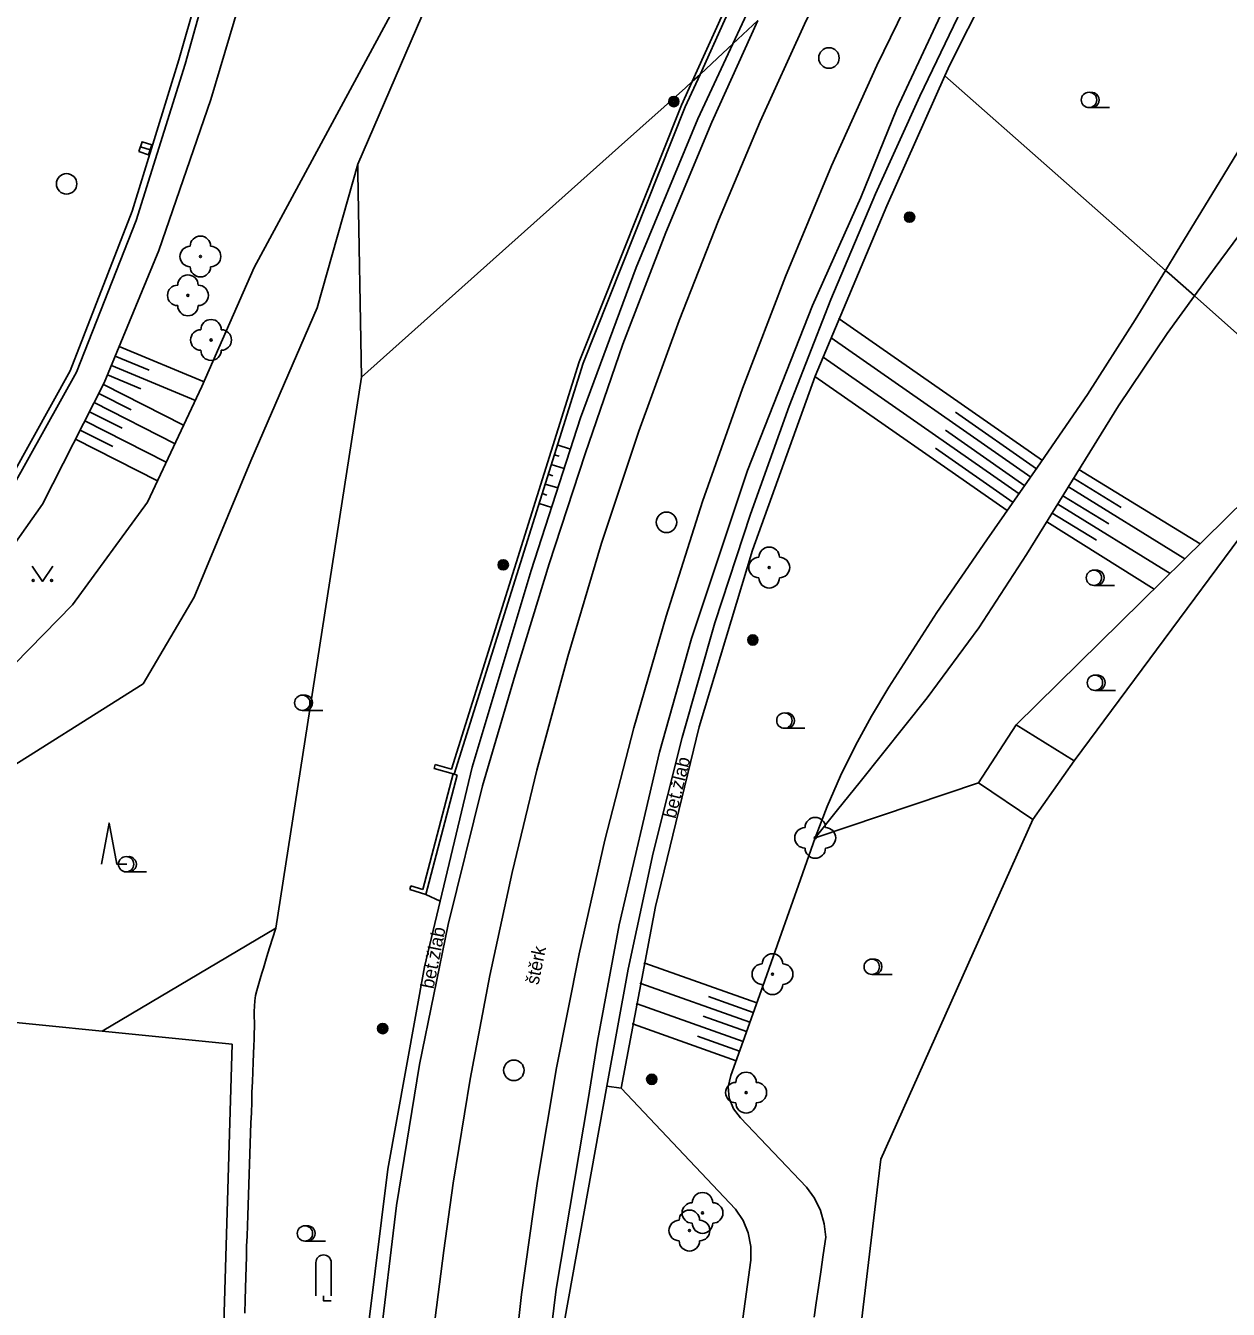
# Model space of a CAD drawing. Extents: x -595546 to -593986, y -1160845 to -1159202.
# Drawn here: x -594080.8 to -594022, y -1160730 to -1160667.2 of the extents above; entities that cross this region are included whole.
import ezdxf

# ---------------------------------------------------------------- set-up
doc = ezdxf.new("R2010")
doc.units = 0
for name, color, linetype in [('Level 22', 7, 'Continuous'), ('Level 25', 7, 'Continuous'), ('Level 27', 7, 'Continuous'), ('Level 36', 7, 'Continuous'), ('Specificka linie pasportu komunikaci', 7, 'Continuous'), ('TM - dolni hrana svahu', 7, 'Continuous'), ('TM - horni hrana svahu', 7, 'Continuous'), ('TM - hranice MC - pomocna linie', 7, 'Continuous'), ('TM - hranice souvisleho porostu (skupiny stromu_ kere)', 7, 'Continuous'), ('TM - komunikace - VP', 7, 'Continuous'), ('TM - letecke snimky - pomocna linie', 7, 'Continuous'), ('TM - MHD - osa koleji', 7, 'Continuous'), ('TM - plot drateny_ kovovy - VP', 7, 'Continuous'), ('TM - plot zdeny_ ohradni zed - VP', 7, 'Continuous'), ('TM - pomocna konstrukcni linie', 7, 'Continuous'), ('TM - popis povrchu', 7, 'Continuous'), ('TM - poznamka', 7, 'Continuous'), ('TM - rozhrani kultur', 7, 'Continuous'), ('TM - rozhrani ploch obecne - VP', 7, 'Continuous'), ('TM - srafovani', 7, 'Continuous'), ('TM - svodidlo jednostranne - VP', 7, 'Continuous'), ('TM - zed operna - VP', 7, 'Continuous')]:
    doc.layers.add(name, color=color, linetype=linetype)

msp = doc.modelspace()

# ---------------------------------------------------------------- linework, layer by layer
at = {"layer": 'Level 22'}
for centre in [(-594072.25, -1160678.52), (-594072.86, -1160680.42), (-594071.73, -1160682.6), (-594044.45, -1160693.72), (-594042.2, -1160706.93), (-594044.29, -1160713.59), (-594045.58, -1160719.38), (-594047.71, -1160725.26), (-594048.35, -1160726.12)]:
    msp.add_circle(centre, 0.05, dxfattribs=at)
for centre, start, end in [((-594072.75, -1160678.52), 90, 270), ((-594072.25, -1160678.02), 0, 180), ((-594071.75, -1160678.52), 270, 90), ((-594072.25, -1160679.02), 180, 0), ((-594073.36, -1160680.42), 90, 270), ((-594072.86, -1160679.92), 0, 180), ((-594072.36, -1160680.42), 270, 90), ((-594072.86, -1160680.92), 180, 0), ((-594071.73, -1160682.1), 0, 180), ((-594072.23, -1160682.6), 90, 270), ((-594071.23, -1160682.6), 270, 90), ((-594071.73, -1160683.1), 180, 0), ((-594044.45, -1160693.22), 0, 180), ((-594044.95, -1160693.72), 90, 270), ((-594043.95, -1160693.72), 270, 90), ((-594044.45, -1160694.22), 180, 0), ((-594042.2, -1160706.43), 0, 180), ((-594042.7, -1160706.93), 90, 270), ((-594041.7, -1160706.93), 270, 90), ((-594042.2, -1160707.43), 180, 0), ((-594044.29, -1160713.09), 0, 180), ((-594044.79, -1160713.59), 90, 270), ((-594043.79, -1160713.59), 270, 90), ((-594044.29, -1160714.09), 180, 0), ((-594046.08, -1160719.38), 90, 270), ((-594045.58, -1160718.88), 0, 180), ((-594045.08, -1160719.38), 270, 90), ((-594045.58, -1160719.88), 180, 0), ((-594047.71, -1160724.76), 0, 180), ((-594048.35, -1160725.62), 0, 180), ((-594048.21, -1160725.26), 90, 270), ((-594047.21, -1160725.26), 270, 90), ((-594048.85, -1160726.12), 90, 270), ((-594047.71, -1160725.76), 180, 0), ((-594047.85, -1160726.12), 270, 90), ((-594048.35, -1160726.62), 180, 0)]:
    msp.add_arc(centre, 0.5, start, end, dxfattribs=at)
at = {"layer": 'Level 25'}
for centre, radius in [((-594049.11, -1160670.95), 0.25), ((-594049.11, -1160670.95), 0.2), ((-594049.11, -1160670.95), 0.15), ((-594049.11, -1160670.95), 0.1), ((-594049.11, -1160670.95), 0.05), ((-594037.59, -1160676.6), 0.25), ((-594037.59, -1160676.6), 0.2), ((-594037.59, -1160676.6), 0.15), ((-594037.59, -1160676.6), 0.1), ((-594037.59, -1160676.6), 0.05), ((-594057.45, -1160693.59), 0.25), ((-594057.45, -1160693.59), 0.2), ((-594057.45, -1160693.59), 0.15), ((-594057.45, -1160693.59), 0.1), ((-594057.45, -1160693.59), 0.05), ((-594045.25, -1160697.26), 0.25), ((-594045.25, -1160697.26), 0.2), ((-594045.25, -1160697.26), 0.15), ((-594045.25, -1160697.26), 0.1), ((-594045.25, -1160697.26), 0.05), ((-594063.34, -1160716.25), 0.25), ((-594063.34, -1160716.25), 0.2), ((-594063.34, -1160716.25), 0.15), ((-594063.34, -1160716.25), 0.1), ((-594063.34, -1160716.25), 0.05), ((-594050.19, -1160718.73), 0.25), ((-594050.19, -1160718.73), 0.2), ((-594050.19, -1160718.73), 0.15), ((-594050.19, -1160718.73), 0.1), ((-594050.19, -1160718.73), 0.05)]:
    msp.add_circle(centre, radius, dxfattribs=at)
at = {"layer": 'Level 27'}
msp.add_line((-594075.178, -1160673.153), (-594074.702, -1160673.307), dxfattribs=at)
msp.add_lwpolyline([(-594075.255, -1160673.391), (-594074.779, -1160673.545), (-594074.625, -1160673.069), (-594075.101, -1160672.915)], close=True, dxfattribs=at)
for centre in [(-594041.53, -1160668.82), (-594078.79, -1160674.97), (-594049.47, -1160691.51), (-594056.93, -1160718.29)]:
    msp.add_circle(centre, 0.5, dxfattribs=at)
at = {"layer": 'Level 36'}
for p, q in [((-594028.82, -1160671.245), (-594027.82, -1160671.245)), ((-594028.58, -1160694.595), (-594027.58, -1160694.595)), ((-594028.53, -1160699.725), (-594027.53, -1160699.725)), ((-594067.27, -1160700.705), (-594066.27, -1160700.705)), ((-594043.71, -1160701.575), (-594042.71, -1160701.575)), ((-594075.88, -1160708.595), (-594074.88, -1160708.595)), ((-594039.44, -1160713.605), (-594038.44, -1160713.605)), ((-594067.14, -1160726.635), (-594066.14, -1160726.635)), ((-594066.605, -1160727.685), (-594066.605, -1160729.31)), ((-594065.855, -1160727.685), (-594065.855, -1160729.31))]:
    msp.add_line(p, q, dxfattribs=at)
for points in [[(-594080.47, -1160693.65), (-594079.97, -1160694.4), (-594079.47, -1160693.65)], [(-594077.089, -1160708.208), (-594076.714, -1160706.208), (-594076.339, -1160708.208), (-594075.839, -1160708.208)], [(-594066.23, -1160729.31), (-594066.23, -1160729.56), (-594065.855, -1160729.56)]]:
    msp.add_lwpolyline(points, dxfattribs=at)
for centre, radius in [((-594028.82, -1160670.87), 0.375), ((-594080.42, -1160694.35), 0.05), ((-594079.521, -1160694.35), 0.05), ((-594028.58, -1160694.22), 0.375), ((-594028.53, -1160699.35), 0.375), ((-594067.27, -1160700.33), 0.375), ((-594043.71, -1160701.2), 0.375), ((-594075.88, -1160708.22), 0.375), ((-594039.44, -1160713.23), 0.375), ((-594067.14, -1160726.26), 0.375)]:
    msp.add_circle(centre, radius, dxfattribs=at)
for centre, start, end in [((-594028.695, -1160670.87), 260.40593, 99.59407), ((-594028.455, -1160694.22), 260.40593, 99.59407), ((-594028.405, -1160699.35), 260.40593, 99.59407), ((-594067.145, -1160700.33), 260.40593, 99.59407), ((-594043.585, -1160701.2), 260.40593, 99.59407), ((-594075.755, -1160708.22), 260.40593, 99.59407), ((-594039.315, -1160713.23), 260.40593, 99.59407), ((-594067.015, -1160726.26), 260.40593, 99.59407), ((-594066.23, -1160727.685), 0, 180)]:
    msp.add_arc(centre, 0.375, start, end, dxfattribs=at)
at = {"layer": 'Specificka linie pasportu komunikaci'}
for points in [[(-594027.59, -1160651.1), (-594031.92, -1160658.77), (-594035.25, -1160664.95), (-594038.21, -1160671.31), (-594039.97, -1160675.64), (-594042.33, -1160680.91), (-594045.51, -1160688.97), (-594048.24, -1160697.19), (-594049.81, -1160702.75), (-594051.79, -1160711.18), (-594052.85, -1160716.86), (-594053.3, -1160719.71), (-594054.87, -1160728.99), (-594055.63, -1160735.22), (-594056.15, -1160741.48), (-594056.48, -1160750.89), (-594056.41, -1160757.16), (-594056.1, -1160763.43), (-594055.57, -1160769.68), (-594055.16, -1160771.91)], [(-594055.1, -1160652.18), (-594060.13, -1160663.75), (-594064.55, -1160674)], [(-594035.87, -1160669.69), (-594025.08, -1160679.2)], [(-594064.55, -1160674), (-594066.54, -1160681.03)], [(-594064.38, -1160684.41), (-594064.55, -1160674.44), (-594064.55, -1160674)], [(-594025.08, -1160679.2), (-594024.91, -1160679.35)], [(-594068.57, -1160711.34), (-594064.38, -1160684.41)]]:
    msp.add_lwpolyline(points, dxfattribs=at)
at = {"layer": 'TM - dolni hrana svahu'}
for points in [[(-594069.63, -1160679.06), (-594072.18, -1160684.88), (-594074.84, -1160690.53), (-594078.5, -1160695.55), (-594082.76, -1160699.87), (-594087.03, -1160700.41)], [(-594032.38, -1160701.4), (-594017.05, -1160686.33)], [(-594042.2, -1160706.93), (-594034.22, -1160704.24)], [(-594051.68, -1160719.17), (-594046.09, -1160725.07)], [(-594046.09, -1160725.07), (-594045.73, -1160725.63), (-594045.48, -1160726.24), (-594045.35, -1160726.9), (-594045.34, -1160727.56)], [(-594049.43, -1160764.49), (-594049.1, -1160760.32), (-594048.8, -1160756.14), (-594048.49, -1160751.97), (-594048.1, -1160747.8), (-594047.6, -1160743.64), (-594047.15, -1160740.42), (-594046.7, -1160737.21), (-594046.24, -1160733.99), (-594045.79, -1160730.78), (-594045.34, -1160727.56)]]:
    msp.add_lwpolyline(points, dxfattribs=at)
at = {"layer": 'TM - horni hrana svahu'}
for points in [[(-594023.67, -1160680.45), (-594022.66, -1160679.05), (-594020.29, -1160675.86), (-594017.89, -1160672.67), (-594015.49, -1160669.49), (-594013.12, -1160666.29), (-594011.32, -1160663.65), (-594009.63, -1160660.94), (-594007.96, -1160658.21), (-594006.19, -1160655.51), (-594004.23, -1160652.9), (-594002.12, -1160650.81), (-593999.69, -1160649.13), (-593997.04, -1160647.77), (-593994.25, -1160646.62), (-593991.43, -1160645.58), (-593990.841, -1160645.372)], [(-594012.05, -1160657.78), (-594013.12, -1160659.54), (-594014.19, -1160661.3), (-594015.25, -1160663.06), (-594016.32, -1160664.82), (-594018.36, -1160668.18), (-594020.41, -1160671.54), (-594022.46, -1160674.9), (-594024.51, -1160678.26)], [(-594069.28, -1160662.58), (-594071.74, -1160670.84), (-594074.28, -1160678.23), (-594076.95, -1160684.69), (-594079.97, -1160690.63), (-594083.86, -1160696.13), (-594087.03, -1160700.41)], [(-594024.51, -1160678.26), (-594025.08, -1160679.2)], [(-594025.08, -1160679.2), (-594026.56, -1160681.62), (-594028.89, -1160685.26)], [(-594042.2, -1160706.93), (-594041.11, -1160705.56), (-594040.01, -1160704.19), (-594038.92, -1160702.83), (-594037.82, -1160701.46), (-594036.73, -1160700.09), (-594034.2, -1160696.66), (-594031.87, -1160693.09), (-594029.63, -1160689.45), (-594027.38, -1160685.82), (-594025, -1160682.28), (-594023.67, -1160680.45)], [(-594036.26, -1160695.92), (-594033.81, -1160692.36), (-594031.33, -1160688.82), (-594028.89, -1160685.26)], [(-594040.23, -1160702.42), (-594039.45, -1160700.98), (-594038.61, -1160699.56), (-594036.26, -1160695.92)], [(-594040.96, -1160703.9), (-594040.23, -1160702.42)], [(-594040.96, -1160703.9), (-594041.61, -1160705.4), (-594042.2, -1160706.93)], [(-594042.2, -1160706.93), (-594043.02, -1160709.25), (-594043.85, -1160711.58), (-594044.67, -1160713.9), (-594045.5, -1160716.23), (-594046.32, -1160718.55)], [(-594068.57, -1160711.34), (-594077.05, -1160716.37)], [(-594068.57, -1160711.34), (-594068.73, -1160711.85), (-594068.85, -1160712.25), (-594068.95, -1160712.57), (-594069.03, -1160712.84), (-594069.1, -1160713.07), (-594069.17, -1160713.29), (-594069.23, -1160713.5), (-594069.29, -1160713.71), (-594069.36, -1160713.93), (-594069.43, -1160714.16), (-594069.49, -1160714.39), (-594069.55, -1160714.64), (-594069.59, -1160714.9), (-594069.61, -1160715.15), (-594069.62, -1160715.42), (-594069.62, -1160715.68), (-594069.61, -1160715.94), (-594069.61, -1160716.2), (-594069.62, -1160716.48), (-594069.63, -1160716.77), (-594069.64, -1160717.09), (-594069.65, -1160717.47), (-594069.67, -1160717.9), (-594069.69, -1160718.36), (-594069.71, -1160718.85), (-594069.73, -1160719.35), (-594069.74, -1160719.85), (-594069.76, -1160720.36), (-594069.78, -1160720.86), (-594069.8, -1160721.36), (-594069.82, -1160721.86), (-594069.84, -1160722.37), (-594069.85, -1160722.87), (-594069.87, -1160723.37), (-594069.89, -1160723.87), (-594069.9, -1160724.38), (-594069.92, -1160724.88), (-594069.94, -1160725.38), (-594069.95, -1160725.88), (-594069.97, -1160726.39), (-594069.99, -1160726.89), (-594070, -1160727.39), (-594070.02, -1160727.89), (-594070.03, -1160728.4), (-594070.05, -1160728.93), (-594070.07, -1160729.51), (-594070.08, -1160730.16)], [(-594046.32, -1160718.55), (-594046.45, -1160719.1)], [(-594046.45, -1160719.1), (-594046.41, -1160719.65)], [(-594046.41, -1160719.65), (-594046.2, -1160720.17)], [(-594046.2, -1160720.17), (-594045.85, -1160720.61)], [(-594042.62, -1160724), (-594045.85, -1160720.61)], [(-594042.62, -1160724), (-594042.23, -1160724.54), (-594041.94, -1160725.14)], [(-594041.76, -1160725.79), (-594041.94, -1160725.14)], [(-594041.69, -1160726.45), (-594041.76, -1160725.79)], [(-594042.25, -1160730.35), (-594042.15, -1160729.65), (-594042.04, -1160728.91), (-594041.93, -1160728.13), (-594041.81, -1160727.31), (-594041.69, -1160726.45)]]:
    msp.add_lwpolyline(points, dxfattribs=at)
at = {"layer": 'TM - hranice MC - pomocna linie'}
for points in [[(-594045.01, -1160666.99), (-594046.22, -1160668.12)], [(-594046.22, -1160668.12), (-594046.98, -1160668.82), (-594047.83, -1160669.62)], [(-594048.21, -1160669.97), (-594048.54, -1160670.28), (-594051.82, -1160673.2), (-594064.38, -1160684.41)], [(-594047.83, -1160669.62), (-594048.21, -1160669.97)]]:
    msp.add_lwpolyline(points, dxfattribs=at)
at = {"layer": 'TM - hranice souvisleho porostu (skupiny stromu_ kere)'}
msp.add_lwpolyline([(-594066.54, -1160681.03), (-594069.78, -1160688.51), (-594072.55, -1160695.17), (-594075.05, -1160699.41), (-594082.71, -1160704.22), (-594088.14, -1160709.13), (-594094.65, -1160712.47), (-594094.57, -1160714.62)], dxfattribs=at)
at = {"layer": 'TM - komunikace - VP'}
for points in [[(-594073.31, -1160668.91), (-594067.3, -1160647.91)], [(-594075.58, -1160676.31), (-594073.31, -1160668.91)], [(-594075.58, -1160676.31), (-594078.62, -1160684.11), (-594082.36, -1160690.84), (-594084.87, -1160694.21), (-594087.21, -1160697.1)]]:
    msp.add_lwpolyline(points, dxfattribs=at)
at = {"layer": 'TM - letecke snimky - pomocna linie'}
msp.add_lwpolyline([(-594031.57, -1160706.04), (-594029.54, -1160703.17)], dxfattribs=at)
at = {"layer": 'TM - MHD - osa koleji'}
for points in [[(-594041.4, -1160674.09), (-594039.19, -1160669.19), (-594036.85, -1160664.36), (-594034.38, -1160659.59), (-594031.78, -1160654.89)], [(-594048.85, -1160681.64), (-594046.93, -1160676.76), (-594044.89, -1160671.93), (-594042.72, -1160667.16), (-594040.43, -1160662.44)], [(-594049.49, -1160696.09), (-594047.71, -1160690.5), (-594045.76, -1160684.97), (-594043.66, -1160679.5), (-594041.4, -1160674.09)], [(-594055.8, -1160703.62), (-594054.3, -1160698.06), (-594052.64, -1160692.53), (-594050.82, -1160687.06), (-594048.85, -1160681.64)], [(-594051.06, -1160701.55), (-594049.49, -1160696.09)], [(-594052.48, -1160707.05), (-594051.06, -1160701.55)], [(-594059.89, -1160723.81), (-594059.06, -1160718.72), (-594058.11, -1160713.66), (-594057.02, -1160708.63), (-594055.81, -1160703.62)], [(-594054.84, -1160718.17), (-594053.74, -1160712.59), (-594052.48, -1160707.05)], [(-594057.64, -1160740.41), (-594057.17, -1160734.82), (-594056.55, -1160729.25), (-594055.77, -1160723.7), (-594054.84, -1160718.17)], [(-594060.77, -1160730.38), (-594060.36, -1160727.09), (-594059.89, -1160723.81)]]:
    msp.add_lwpolyline(points, dxfattribs=at)
at = {"layer": 'TM - plot drateny_ kovovy - VP'}
for points in [[(-594029.54, -1160703.17), (-594017.05, -1160686.33)], [(-594034.22, -1160704.24), (-594032.38, -1160701.4)], [(-594032.38, -1160701.4), (-594029.54, -1160703.17)], [(-594031.57, -1160706.04), (-594034.22, -1160704.24)], [(-594043.59, -1160789.3), (-594044.74, -1160770.82), (-594039, -1160722.63), (-594031.57, -1160706.04)]]:
    msp.add_lwpolyline(points, dxfattribs=at)
at = {"layer": 'TM - plot zdeny_ ohradni zed - VP'}
for points in [[(-594094.57, -1160714.62), (-594077.05, -1160716.37)], [(-594077.05, -1160716.37), (-594070.7, -1160717.01)], [(-594070.31, -1160764.02), (-594071.48, -1160743.26), (-594070.7, -1160717.01)]]:
    msp.add_lwpolyline(points, dxfattribs=at)
at = {"layer": 'TM - pomocna konstrukcni linie'}
msp.add_lwpolyline([(-594069.63, -1160679.06), (-594055.1, -1160652.18)], dxfattribs=at)
at = {"layer": 'TM - rozhrani kultur'}
for points in [[(-594023.67, -1160680.45), (-594024.91, -1160679.35)], [(-594017.05, -1160686.33), (-594023.67, -1160680.45)]]:
    msp.add_lwpolyline(points, dxfattribs=at)
at = {"layer": 'TM - rozhrani ploch obecne - VP'}
for points in [[(-594035.63, -1160669.15), (-594032.07, -1160662.1), (-594028.24, -1160655.17), (-594024.15, -1160648.39), (-594022.91, -1160646.5)], [(-594045.45, -1160664.33), (-594047.83, -1160669.62)], [(-594046.22, -1160668.12), (-594044.63, -1160664.69)], [(-594034.82, -1160665.96), (-594037.09, -1160670.68)], [(-594051.61, -1160682.8), (-594049.5, -1160677.35), (-594047.25, -1160671.96), (-594045.01, -1160666.99)], [(-594056.08, -1160693.86), (-594053.67, -1160686.41), (-594050.95, -1160679.05), (-594047.94, -1160671.8), (-594046.22, -1160668.12)], [(-594035.87, -1160669.69), (-594035.63, -1160669.15)], [(-594047.83, -1160669.62), (-594048.55, -1160671.21), (-594053.55, -1160683.73), (-594059.85, -1160703.81)], [(-594038.7, -1160676.04), (-594035.87, -1160669.69)], [(-594037.09, -1160670.68), (-594039.25, -1160675.46)], [(-594047.11, -1160696.43), (-594045.36, -1160691.11), (-594043.47, -1160685.84), (-594041.43, -1160680.62), (-594039.25, -1160675.46)], [(-594051.68, -1160719.17), (-594050.01, -1160710.29), (-594047.87, -1160701.51), (-594045.27, -1160692.87), (-594042.21, -1160684.37), (-594038.7, -1160676.04)], [(-594053.45, -1160688.16), (-594051.61, -1160682.8)], [(-594058.46, -1160704.39), (-594056.87, -1160698.96), (-594055.2, -1160693.54), (-594053.45, -1160688.16)], [(-594060.53, -1160710.03), (-594058.96, -1160703.48), (-594056.08, -1160693.86)], [(-594052.38, -1160719.07), (-594051.34, -1160713.35), (-594050.12, -1160707.67), (-594048.7, -1160702.02), (-594047.11, -1160696.43)], [(-594060.77, -1160703.35), (-594060.82, -1160703.54)], [(-594059.9, -1160703.8), (-594060.82, -1160703.54)], [(-594059.85, -1160703.81), (-594059.9, -1160703.8)], [(-594059.85, -1160703.81), (-594059.7, -1160703.87)], [(-594063.5, -1160731.81), (-594062.67, -1160724.89), (-594061.54, -1160718), (-594060.14, -1160711.17), (-594058.46, -1160704.39)], [(-594059.7, -1160703.87), (-594061.24, -1160709.7)], [(-594061.96, -1160709.27), (-594062.02, -1160709.46)], [(-594061.24, -1160709.7), (-594062.02, -1160709.46)], [(-594061.3, -1160713.24), (-594060.53, -1160710.03)], [(-594061.24, -1160709.7), (-594060.53, -1160710.03)], [(-594063.09, -1160723.12), (-594061.3, -1160713.24)], [(-594054.64, -1160731.53), (-594052.38, -1160719.07)], [(-594052.38, -1160719.07), (-594051.68, -1160719.17)], [(-594065, -1160743.1), (-594064.32, -1160733.09), (-594063.09, -1160723.12)]]:
    msp.add_lwpolyline(points, dxfattribs=at)
at = {"layer": 'TM - srafovani'}
for points in [[(-594031.1, -1160688.49), (-594041.03, -1160681.56), (-594041.07, -1160681.53)], [(-594031.67, -1160689.31), (-594041.42, -1160682.5)], [(-594076.22, -1160682.92), (-594072.07, -1160684.64)], [(-594076.41, -1160683.39), (-594074.76, -1160684.07)], [(-594032.24, -1160690.12), (-594041.82, -1160683.44)], [(-594076.79, -1160684.31), (-594075.16, -1160684.99)], [(-594076.6, -1160683.85), (-594072.49, -1160685.55)], [(-594032.82, -1160690.94), (-594042.22, -1160684.39)], [(-594076.99, -1160684.77), (-594073.07, -1160686.76)], [(-594077.44, -1160685.66), (-594073.49, -1160687.67)], [(-594077.22, -1160685.22), (-594075.64, -1160686.02)], [(-594077.67, -1160686.11), (-594076.08, -1160686.91)], [(-594031.38, -1160688.9), (-594035.34, -1160686.13)], [(-594077.9, -1160686.55), (-594073.92, -1160688.57)], [(-594078.35, -1160687.44), (-594074.35, -1160689.48)], [(-594078.12, -1160687), (-594076.53, -1160687.81)], [(-594031.96, -1160689.72), (-594035.84, -1160687.01)], [(-594054.81, -1160687.73), (-594054.16, -1160687.93)], [(-594032.53, -1160690.54), (-594036.33, -1160687.88)], [(-594055.1, -1160688.68), (-594054.47, -1160688.88)], [(-594054.96, -1160688.21), (-594054.71, -1160688.28)], [(-594055.25, -1160689.16), (-594055.02, -1160689.24)], [(-594029.57, -1160689.35), (-594027.24, -1160690.78)], [(-594029.31, -1160688.93), (-594023.39, -1160692.56)], [(-594055.4, -1160689.64), (-594054.78, -1160689.83)], [(-594029.83, -1160689.78), (-594024.13, -1160693.29)], [(-594055.7, -1160690.59), (-594055.08, -1160690.78)], [(-594055.55, -1160690.11), (-594055.32, -1160690.19)], [(-594030.35, -1160690.63), (-594024.86, -1160694.01)], [(-594030.1, -1160690.21), (-594027.85, -1160691.58)], [(-594030.62, -1160691.06), (-594028.46, -1160692.38)], [(-594030.88, -1160691.48), (-594025.63, -1160694.77)], [(-594045.06, -1160714.99), (-594050.53, -1160713.05), (-594050.58, -1160713.03)], [(-594045.39, -1160715.93), (-594050.72, -1160714.05), (-594050.78, -1160714.03)], [(-594045.73, -1160716.88), (-594050.9, -1160715.04), (-594050.96, -1160715.02)], [(-594045.23, -1160715.46), (-594047.41, -1160714.69)], [(-594045.56, -1160716.4), (-594047.68, -1160715.65)], [(-594046.06, -1160717.82), (-594051.09, -1160716.04), (-594051.15, -1160716.02)], [(-594045.9, -1160717.35), (-594047.96, -1160716.62)]]:
    msp.add_lwpolyline(points, dxfattribs=at)
at = {"layer": 'TM - svodidlo jednostranne - VP'}
for points in [[(-594072.99, -1160669.12), (-594064.32, -1160638.07)], [(-594072.99, -1160669.12), (-594075.39, -1160676.76), (-594078.3, -1160684.17), (-594082.24, -1160691.19), (-594084.66, -1160694.39), (-594087.16, -1160697.5), (-594092.07, -1160702.87)]]:
    msp.add_lwpolyline(points, dxfattribs=at)
at = {"layer": 'TM - zed operna - VP'}
for points in [[(-594048.21, -1160669.97), (-594045.58, -1160664.14)], [(-594060.77, -1160703.35), (-594059.98, -1160703.57), (-594053.74, -1160683.66), (-594048.73, -1160671.13), (-594048.21, -1160669.97)], [(-594059.9, -1160703.8), (-594061.38, -1160709.45)], [(-594061.38, -1160709.45), (-594061.96, -1160709.27)]]:
    msp.add_lwpolyline(points, dxfattribs=at)

# ---------------------------------------------------------------- texts
at = {"layer": 'TM - popis povrchu'}
msp.add_text('štěrk', height=0.65, rotation=78.37165, dxfattribs=at).set_placement((-594055.73, -1160714.14))
at = {"layer": 'TM - poznamka'}
for rotation, p in [(76.15148, (-594049.03, -1160706.02)), (78.69276, (-594060.86, -1160714.34))]:
    msp.add_text('bet.žlab', height=0.65, rotation=rotation, dxfattribs=at).set_placement(p)

doc.saveas('drawing.dxf')
